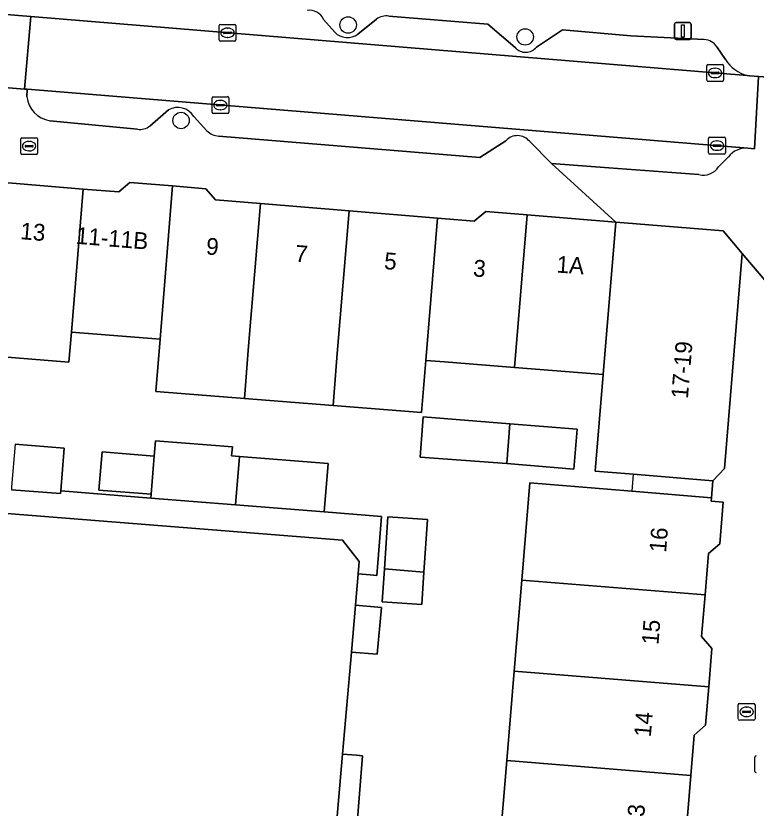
# Model space of a CAD drawing. Extents: x 159960 to 160866, y 382700 to 383354.
# Drawn here: x 160513.75 to 160557.81, y 383095.2 to 383142.37 of the extents above; entities that cross this region are included whole.
import ezdxf

# ---------------------------------------------------------------- set-up
doc = ezdxf.new("R2010")
doc.units = 0
for name, color, linetype in [('IMGEO_Boom', 7, 'Continuous'), ('IMGEO_Brandkraan', 7, 'Continuous'), ('IMGEO_Erf', 7, 'Continuous'), ('IMGEO_Kolk', 7, 'Continuous'), ('IMGEO_Lichtmast', 7, 'Continuous'), ('IMGEO_Pand', 7, 'Continuous'), ('IMGEO_Pand_nummerreeks', 7, 'Continuous'), ('IMGEO_Pand_overbouw', 7, 'Continuous'), ('IMGEO_Parkeervlak_open', 7, 'Continuous'), ('IMGEO_Rijbaan_lokaal_open', 7, 'Continuous'), ('IMGEO_Voetpad_open', 7, 'Continuous')]:
    doc.layers.add(name, color=color, linetype=linetype)

msp = doc.modelspace()

# ---------------------------------------------------------------- linework, layer by layer
at = {"layer": 'IMGEO_Boom'}
for centre in [(160533.526, 383141.83), (160544.063, 383141.118), (160523.583, 383136.141)]:
    msp.add_circle(centre, 0.489, dxfattribs=at)
at = {"layer": 'IMGEO_Brandkraan'}
for p, q in [((160514.039, 383134.19), (160514.039, 383135.042)), ((160514.114, 383135.116), (160514.966, 383135.116)), ((160514.527, 383134.896), (160514.552, 383134.896)), ((160515.04, 383135.042), (160515.04, 383134.19)), ((160514.298, 383134.61), (160514.298, 383134.622)), ((160514.736, 383134.573), (160514.338, 383134.573)), ((160514.341, 383134.659), (160514.739, 383134.659)), ((160514.782, 383134.622), (160514.782, 383134.61)), ((160514.966, 383134.116), (160514.114, 383134.116)), ((160514.55, 383134.336), (160514.525, 383134.336)), ((160556.741, 383100.506), (160556.741, 383101.358)), ((160556.816, 383101.432), (160557.668, 383101.432)), ((160557.742, 383101.358), (160557.742, 383100.506)), ((160557, 383100.926), (160557, 383100.938)), ((160557.438, 383100.889), (160557.04, 383100.889)), ((160557.043, 383100.975), (160557.441, 383100.975)), ((160557.229, 383101.212), (160557.254, 383101.212)), ((160557.484, 383100.938), (160557.484, 383100.926)), ((160557.668, 383100.432), (160556.816, 383100.432)), ((160557.252, 383100.652), (160557.227, 383100.652))]:
    msp.add_line(p, q, dxfattribs=at)
for points in [[(160514.039, 383134.19), (160514.039, 383135.042)], [(160514.114, 383135.116), (160514.966, 383135.116)], [(160515.04, 383135.042), (160515.04, 383134.19)], [(160514.966, 383134.116), (160514.114, 383134.116)], [(160556.741, 383100.506), (160556.741, 383101.358)], [(160556.816, 383101.432), (160557.668, 383101.432)], [(160557.742, 383101.358), (160557.742, 383100.506)], [(160557.668, 383100.432), (160556.816, 383100.432)]]:
    msp.add_lwpolyline(points, dxfattribs=at)
for centre, radius, start, end in [((160514.116, 383135.04), 0.0765, 91.552, 178.448), ((160514.116, 383135.04), 0.0765, 91.552, 178.448), ((160514.964, 383135.04), 0.0765, 1.552, 88.448), ((160514.964, 383135.04), 0.0765, 1.552, 88.448), ((160514.338, 383134.619), 0.0403, 85.8775, 175.7526), ((160514.335, 383134.609), 0.0366, 178.938, 274.7102), ((160514.739, 383134.616), 0.043, 264.8664, 352.4533), ((160514.743, 383134.621), 0.0386, 1.7309, 96.639), ((160514.116, 383134.192), 0.0765, 181.552, 268.448), ((160514.116, 383134.192), 0.0765, 181.552, 268.448), ((160514.964, 383134.192), 0.0765, 271.552, 358.448), ((160514.964, 383134.192), 0.0765, 271.552, 358.448), ((160556.818, 383101.356), 0.0765, 91.552, 178.448), ((160556.818, 383101.356), 0.0765, 91.552, 178.448), ((160557.666, 383101.356), 0.0765, 1.552, 88.448), ((160557.666, 383101.356), 0.0765, 1.552, 88.448), ((160557.04, 383100.935), 0.0403, 85.8775, 175.7526), ((160557.037, 383100.925), 0.0366, 178.938, 274.7102), ((160557.441, 383100.932), 0.043, 264.8664, 352.4533), ((160557.445, 383100.937), 0.0386, 1.7309, 96.639), ((160556.818, 383100.508), 0.0765, 181.552, 268.448), ((160556.818, 383100.508), 0.0765, 181.552, 268.448), ((160557.666, 383100.508), 0.0765, 271.552, 358.448), ((160557.666, 383100.508), 0.0765, 271.552, 358.448)]:
    msp.add_arc(centre, radius, start, end, dxfattribs=at)
for centre, major_axis, ratio, start_param, end_param in [((160514.526, 383134.616), (-0.387, 0.002), 0.722429, 4.712389, 7.853982), ((160514.551, 383134.616), (-0.39, 0.002), 0.717154, 1.570796, 4.712389), ((160557.228, 383100.932), (-0.387, 0.002), 0.722429, 4.712389, 7.853982), ((160557.253, 383100.932), (-0.39, 0.002), 0.717154, 1.570796, 4.712389)]:
    msp.add_ellipse(centre, major_axis=major_axis, ratio=ratio, start_param=start_param, end_param=end_param, dxfattribs=at)
at = {"layer": 'IMGEO_Erf'}
for points in [[(160542.524, 383092.606), (160542.975, 383098.034), (160543.417, 383103.361), (160543.866, 383108.779), (160544.347, 383114.57), (160550.166, 383114.087), (160550.415, 383114.066), (160555.148, 383113.674), (160555.231, 383114.694), (160550.499, 383115.082), (160550.248, 383115.103), (160548.237, 383115.268), (160548.708, 383121.009), (160543.432, 383121.431), (160539.263, 383121.764), (160538.157, 383121.853), (160537.902, 383118.75), (160532.627, 383119.172), (160527.351, 383119.594), (160522.077, 383120.016), (160522.332, 383123.119), (160517.056, 383123.542), (160516.909, 383121.75), (160511.51, 383122.193)], [(160513.701, 383116.871), (160516.622, 383116.639), (160516.42, 383114.091), (160521.784, 383113.654), (160521.802, 383113.887), (160518.697, 383114.135), (160518.88, 383116.412), (160521.981, 383116.163), (160522.052, 383117.074), (160526.636, 383116.714), (160526.594, 383116.177), (160527.069, 383116.14), (160532.335, 383115.727), (160532.109, 383112.844), (160535.521, 383112.572), (160535.24, 383109.052), (160534.84, 383109.083), (160534.122, 383109.141), (160533.962, 383107.284), (160535.503, 383107.151), (160535.262, 383104.358), (160533.72, 383104.491), (160533.195, 383098.415), (160534.027, 383098.347), (160534.384, 383098.317), (160533.32, 383084.967)]]:
    msp.add_lwpolyline(points, dxfattribs=at)
for points in [[(160538.001, 383118.49), (160543.157, 383118.078), (160547.156, 383117.758), (160546.965, 383115.372), (160542.963, 383115.716), (160537.811, 383116.104)], [(160535.896, 383112.542), (160538.252, 383112.382), (160538.04, 383109.254), (160537.909, 383107.33), (160535.553, 383107.49), (160535.686, 383109.446)]]:
    msp.add_lwpolyline(points, close=True, dxfattribs=at)
at = {"layer": 'IMGEO_Kolk'}
for p, q in [((160525.846, 383140.94), (160525.846, 383141.792)), ((160525.921, 383141.866), (160526.773, 383141.866)), ((160526.334, 383141.646), (160526.359, 383141.646)), ((160526.847, 383141.792), (160526.847, 383140.94)), ((160526.105, 383141.36), (160526.105, 383141.372)), ((160526.543, 383141.323), (160526.145, 383141.323)), ((160526.148, 383141.409), (160526.546, 383141.409)), ((160526.357, 383141.086), (160526.332, 383141.086)), ((160526.589, 383141.372), (160526.589, 383141.36)), ((160526.773, 383140.866), (160525.921, 383140.866)), ((160554.866, 383138.547), (160554.866, 383139.399)), ((160554.941, 383139.473), (160555.793, 383139.473)), ((160555.354, 383139.253), (160555.379, 383139.253)), ((160555.867, 383139.399), (160555.867, 383138.547)), ((160555.125, 383138.967), (160555.125, 383138.979)), ((160555.563, 383138.93), (160555.165, 383138.93)), ((160555.168, 383139.016), (160555.566, 383139.016)), ((160555.377, 383138.693), (160555.352, 383138.693)), ((160555.609, 383138.979), (160555.609, 383138.967)), ((160555.793, 383138.473), (160554.941, 383138.473)), ((160525.424, 383136.635), (160525.424, 383137.487)), ((160525.499, 383137.561), (160526.351, 383137.561)), ((160525.912, 383137.341), (160525.937, 383137.341)), ((160526.425, 383137.487), (160526.425, 383136.635)), ((160525.683, 383137.055), (160525.683, 383137.067)), ((160526.121, 383137.018), (160525.723, 383137.018)), ((160525.726, 383137.104), (160526.124, 383137.104)), ((160525.935, 383136.781), (160525.91, 383136.781)), ((160526.167, 383137.067), (160526.167, 383137.055)), ((160526.351, 383136.561), (160525.499, 383136.561)), ((160554.98, 383134.22), (160554.98, 383135.072)), ((160555.055, 383135.146), (160555.907, 383135.146)), ((160555.468, 383134.926), (160555.493, 383134.926)), ((160555.981, 383135.072), (160555.981, 383134.22)), ((160555.239, 383134.64), (160555.239, 383134.652)), ((160555.677, 383134.603), (160555.279, 383134.603)), ((160555.282, 383134.689), (160555.68, 383134.689)), ((160555.491, 383134.366), (160555.466, 383134.366)), ((160555.723, 383134.652), (160555.723, 383134.64)), ((160555.907, 383134.146), (160555.055, 383134.146)), ((160557.735, 383097.386), (160557.735, 383098.238))]:
    msp.add_line(p, q, dxfattribs=at)
for points in [[(160525.846, 383140.94), (160525.846, 383141.792)], [(160525.921, 383141.866), (160526.773, 383141.866)], [(160526.847, 383141.792), (160526.847, 383140.94)], [(160526.773, 383140.866), (160525.921, 383140.866)], [(160554.866, 383138.547), (160554.866, 383139.399)], [(160554.941, 383139.473), (160555.793, 383139.473)], [(160555.867, 383139.399), (160555.867, 383138.547)], [(160555.793, 383138.473), (160554.941, 383138.473)], [(160525.424, 383136.635), (160525.424, 383137.487)], [(160525.499, 383137.561), (160526.351, 383137.561)], [(160526.425, 383137.487), (160526.425, 383136.635)], [(160526.351, 383136.561), (160525.499, 383136.561)], [(160554.98, 383134.22), (160554.98, 383135.072)], [(160555.055, 383135.146), (160555.907, 383135.146)], [(160555.981, 383135.072), (160555.981, 383134.22)], [(160555.907, 383134.146), (160555.055, 383134.146)], [(160557.735, 383097.386), (160557.735, 383098.238)]]:
    msp.add_lwpolyline(points, dxfattribs=at)
for centre, radius, start, end in [((160525.923, 383141.79), 0.0765, 91.552, 178.448), ((160525.923, 383141.79), 0.0765, 91.552, 178.448), ((160526.771, 383141.79), 0.0765, 1.552, 88.448), ((160526.771, 383141.79), 0.0765, 1.552, 88.448), ((160526.145, 383141.369), 0.0403, 85.8775, 175.7526), ((160526.142, 383141.359), 0.0366, 178.938, 274.7102), ((160526.546, 383141.366), 0.043, 264.8664, 352.4533), ((160526.55, 383141.371), 0.0386, 1.7309, 96.639), ((160525.923, 383140.942), 0.0765, 181.552, 268.448), ((160525.923, 383140.942), 0.0765, 181.552, 268.448), ((160526.771, 383140.942), 0.0765, 271.552, 358.448), ((160526.771, 383140.942), 0.0765, 271.552, 358.448), ((160554.943, 383139.397), 0.0765, 91.552, 178.448), ((160554.943, 383139.397), 0.0765, 91.552, 178.448), ((160555.791, 383139.397), 0.0765, 1.552, 88.448), ((160555.791, 383139.397), 0.0765, 1.552, 88.448), ((160555.165, 383138.976), 0.0403, 85.8775, 175.7526), ((160555.162, 383138.966), 0.0366, 178.938, 274.7102), ((160555.566, 383138.973), 0.043, 264.8664, 352.4533), ((160555.57, 383138.978), 0.0386, 1.7309, 96.639), ((160554.943, 383138.549), 0.0765, 181.552, 268.448), ((160554.943, 383138.549), 0.0765, 181.552, 268.448), ((160555.791, 383138.549), 0.0765, 271.552, 358.448), ((160555.791, 383138.549), 0.0765, 271.552, 358.448), ((160525.501, 383137.485), 0.0765, 91.552, 178.448), ((160525.501, 383137.485), 0.0765, 91.552, 178.448), ((160526.349, 383137.485), 0.0765, 1.552, 88.448), ((160526.349, 383137.485), 0.0765, 1.552, 88.448), ((160525.723, 383137.064), 0.0403, 85.8775, 175.7526), ((160525.72, 383137.054), 0.0366, 178.938, 274.7102), ((160526.124, 383137.061), 0.043, 264.8664, 352.4533), ((160526.128, 383137.066), 0.0386, 1.7309, 96.639), ((160525.501, 383136.637), 0.0765, 181.552, 268.448), ((160525.501, 383136.637), 0.0765, 181.552, 268.448), ((160526.349, 383136.637), 0.0765, 271.552, 358.448), ((160526.349, 383136.637), 0.0765, 271.552, 358.448), ((160555.057, 383135.07), 0.0765, 91.552, 178.448), ((160555.057, 383135.07), 0.0765, 91.552, 178.448), ((160555.905, 383135.07), 0.0765, 1.552, 88.448), ((160555.905, 383135.07), 0.0765, 1.552, 88.448), ((160555.279, 383134.649), 0.0403, 85.8775, 175.7526), ((160555.276, 383134.639), 0.0366, 178.938, 274.7102), ((160555.68, 383134.646), 0.043, 264.8664, 352.4533), ((160555.684, 383134.651), 0.0386, 1.7309, 96.639), ((160555.057, 383134.222), 0.0765, 181.552, 268.448), ((160555.057, 383134.222), 0.0765, 181.552, 268.448), ((160555.905, 383134.222), 0.0765, 271.552, 358.448), ((160555.905, 383134.222), 0.0765, 271.552, 358.448), ((160557.812, 383098.236), 0.0765, 91.552, 178.448), ((160557.812, 383098.236), 0.0765, 91.552, 178.448), ((160557.812, 383097.388), 0.0765, 181.552, 268.448), ((160557.812, 383097.388), 0.0765, 181.552, 268.448)]:
    msp.add_arc(centre, radius, start, end, dxfattribs=at)
for centre, major_axis, ratio, start_param, end_param in [((160526.333, 383141.366), (-0.387, 0.002), 0.722429, 4.712389, 7.853982), ((160526.358, 383141.366), (-0.39, 0.002), 0.717154, 1.570796, 4.712389), ((160555.353, 383138.973), (-0.387, 0.002), 0.722429, 4.712389, 7.853982), ((160555.378, 383138.973), (-0.39, 0.002), 0.717154, 1.570796, 4.712389), ((160525.911, 383137.061), (-0.387, 0.002), 0.722429, 4.712389, 7.853982), ((160525.936, 383137.061), (-0.39, 0.002), 0.717154, 1.570796, 4.712389), ((160555.467, 383134.646), (-0.387, 0.002), 0.722429, 4.712389, 7.853982), ((160555.492, 383134.646), (-0.39, 0.002), 0.717154, 1.570796, 4.712389)]:
    msp.add_ellipse(centre, major_axis=major_axis, ratio=ratio, start_param=start_param, end_param=end_param, dxfattribs=at)
at = {"layer": 'IMGEO_Lichtmast'}
for p, q in [((160553.05, 383141.97), (160553.84, 383141.97)), ((160553.84, 383141.97), (160553.05, 383141.97)), ((160552.95, 383141.07), (160552.95, 383141.87)), ((160552.95, 383141.87), (160552.95, 383141.07)), ((160553.94, 383141.87), (160553.94, 383141.07)), ((160553.94, 383141.07), (160553.94, 383141.87)), ((160553.84, 383140.97), (160553.05, 383140.97)), ((160553.05, 383140.97), (160553.84, 383140.97))]:
    msp.add_line(p, q, dxfattribs=at)
msp.add_lwpolyline([(160553.37, 383141.845), (160553.52, 383141.845), (160553.52, 383141.095), (160553.37, 383141.095), (160553.37, 383141.845)], dxfattribs=at)
for centre, start, end in [((160553.05, 383141.87), 90, 180), ((160553.05, 383141.87), 90, 180), ((160553.84, 383141.87), 0, 90), ((160553.84, 383141.87), 360, 90), ((160553.05, 383141.07), 180, 270), ((160553.05, 383141.07), 180, 270), ((160553.84, 383141.07), 270, 0), ((160553.84, 383141.07), 270, 0)]:
    msp.add_arc(centre, 0.1, start, end, dxfattribs=at)
at = {"layer": 'IMGEO_Pand'}
for points in [[(160517.756, 383132.062), (160512.337, 383132.506), (160511.928, 383127.523), (160511.653, 383123.974), (160511.51, 383122.193), (160516.909, 383121.75), (160517.056, 383123.542)], [(160517.756, 383132.062), (160517.056, 383123.542), (160522.332, 383123.119), (160523.081, 383132.244), (160520.539, 383132.452), (160519.873, 383131.888)], [(160528.304, 383131.195), (160525.627, 383131.415), (160525.061, 383132.082), (160523.081, 383132.244), (160522.332, 383123.119), (160522.077, 383120.016), (160527.351, 383119.594), (160527.606, 383122.697)], [(160533.579, 383130.763), (160528.304, 383131.195), (160527.606, 383122.697), (160527.351, 383119.594), (160532.627, 383119.172), (160532.882, 383122.275)], [(160538.853, 383130.33), (160533.579, 383130.763), (160532.882, 383122.275), (160532.627, 383119.172), (160537.902, 383118.75), (160538.157, 383121.853)], [(160544.179, 383130.53), (160541.719, 383130.732), (160541.033, 383130.151), (160538.853, 383130.33), (160538.157, 383121.853), (160539.263, 383121.764), (160543.432, 383121.431)], [(160549.454, 383130.098), (160544.179, 383130.53), (160543.432, 383121.431), (160548.708, 383121.009)], [(160556.987, 383128.232), (160555.849, 383129.573), (160549.454, 383130.098), (160548.708, 383121.009), (160548.237, 383115.268), (160550.248, 383115.103), (160550.499, 383115.082), (160555.231, 383114.694), (160555.936, 383115.416)], [(160543.157, 383118.078), (160538.001, 383118.49), (160537.811, 383116.104), (160542.963, 383115.716)], [(160543.157, 383118.078), (160542.963, 383115.716), (160546.965, 383115.372), (160547.156, 383117.758)], [(160527.069, 383116.14), (160526.594, 383116.177), (160526.636, 383116.714), (160522.052, 383117.074), (160521.981, 383116.163), (160521.802, 383113.887), (160521.784, 383113.654), (160526.832, 383113.258)], [(160513.5, 383114.329), (160513.486, 383114.155), (160516.407, 383113.923), (160516.42, 383114.091), (160516.622, 383116.639), (160513.701, 383116.871)], [(160521.981, 383116.163), (160518.88, 383116.412), (160518.697, 383114.135), (160521.802, 383113.887)], [(160527.069, 383116.14), (160526.832, 383113.258), (160532.109, 383112.844), (160532.335, 383115.727)], [(160533.195, 383098.415), (160533.72, 383104.491), (160533.962, 383107.284), (160534.122, 383109.141), (160534.186, 383109.88), (160533.198, 383111.163), (160488.491, 383114.709), (160487.777, 383114.015), (160502.502, 383074.84), (160503.326, 383075.15), (160504.293, 383075.514), (160506.667, 383076.407), (160508.186, 383072.366), (160520.336, 383076.937), (160522.091, 383078.518), (160531.012, 383086.555), (160532.285, 383086.423), (160532.358, 383087.767), (160532.496, 383090.334)], [(160555.85, 383113.423), (160555.132, 383113.481), (160555.148, 383113.674), (160550.415, 383114.066), (160550.166, 383114.087), (160544.347, 383114.57), (160543.866, 383108.779), (160554.766, 383107.891), (160554.968, 383110.361), (160555.646, 383110.936)], [(160538.04, 383109.254), (160538.252, 383112.382), (160535.896, 383112.542), (160535.686, 383109.446)], [(160538.04, 383109.254), (160535.686, 383109.446), (160535.553, 383107.49), (160537.909, 383107.33)], [(160554.99, 383102.418), (160555.177, 383104.698), (160554.563, 383105.421), (160554.766, 383107.891), (160543.866, 383108.779), (160543.417, 383103.361)], [(160533.962, 383107.284), (160533.72, 383104.491), (160535.262, 383104.358), (160535.503, 383107.151)], [(160542.975, 383098.034), (160553.916, 383097.142), (160554.116, 383099.553), (160554.803, 383100.134), (160554.99, 383102.418), (160543.417, 383103.361)], [(160542.975, 383098.034), (160542.524, 383092.606), (160554.123, 383091.66), (160554.319, 383094.017), (160553.715, 383094.73), (160553.916, 383097.142)]]:
    msp.add_lwpolyline(points, close=True, dxfattribs=at)
at = {"layer": 'IMGEO_Pand_overbouw'}
msp.add_lwpolyline([(160555.231, 383114.694), (160550.499, 383115.082), (160550.415, 383114.066), (160555.148, 383113.674)], close=True, dxfattribs=at)
at = {"layer": 'IMGEO_Parkeervlak_open'}
for points in [[(160451.26, 383147.475), (160506.325, 383143.017), (160514.64, 383142.331), (160557.283, 383138.813)], [(160532.728, 383141.393), (160532.065, 383142.158)], [(160535.212, 383142.173), (160534.104, 383141.292)], [(160543.47, 383140.481), (160541.841, 383141.888), (160535.953, 383142.351)], [(160554.726, 383140.961), (160550.357, 383141.177), (160546.283, 383141.539), (160544.732, 383140.512)], [(160555.988, 383139.773), (160555.477, 383140.519)], [(160557.309, 383134.497), (160514.686, 383137.98), (160514.433, 383138.001), (160514.403, 383137.571)], [(160521.726, 383135.812), (160522.827, 383136.778)], [(160524.346, 383136.382), (160525.12, 383135.536)], [(160515.78, 383136.13), (160520.983, 383135.617)], [(160525.821, 383135.217), (160541.368, 383133.93), (160542.917, 383134.94)], [(160544.315, 383134.904), (160545.635, 383133.579), (160549.041, 383133.329), (160554.402, 383132.922)], [(160555.568, 383133.385), (160556.163, 383133.984)]]:
    msp.add_lwpolyline(points, dxfattribs=at)
for centre, radius, start, end in [((160531.216, 383141.776), 0.931, 24.2267, 98.2994), ((160535.776, 383141.455), 0.913, 78.8402, 128.1746), ((160533.474, 383142.133), 1.051, 224.7618, 306.8421), ((160554.688, 383140.038), 0.924, 31.3906, 87.6517), ((160544.088, 383141.031), 0.827, 221.6677, 321.1466), ((160557.876, 383140.966), 2.234, 212.2964, 254.6036), ((160516.021, 383137.739), 1.627, 185.9286, 261.4693), ((160523.378, 383135.779), 1.141, 31.9052, 118.8715), ((160521.095, 383136.704), 1.093, 264.1253, 305.2859), ((160525.875, 383136.266), 1.05, 224.0171, 267.0457), ((160543.6, 383134.316), 0.926, 39.4649, 137.5849), ((160557.227, 383133.143), 1.357, 86.5536, 141.6771), ((160554.666, 383133.956), 1.067, 255.6596, 327.6549)]:
    msp.add_arc(centre, radius, start, end, dxfattribs=at)
at = {"layer": 'IMGEO_Rijbaan_lokaal_open'}
for points in [[(160514.64, 383142.331), (160506.325, 383143.017), (160505.932, 383138.694), (160514.263, 383138.015)], [(160514.64, 383142.331), (160514.263, 383138.015), (160514.433, 383138.001), (160514.686, 383137.98), (160557.309, 383134.497), (160557.706, 383134.464), (160557.95, 383138.762), (160557.408, 383138.803), (160557.283, 383138.813)]]:
    msp.add_lwpolyline(points, close=True, dxfattribs=at)
at = {"layer": 'IMGEO_Voetpad_open'}
for points in [[(160557.283, 383138.813), (160557.408, 383138.803), (160557.95, 383138.762), (160559.354, 383138.655), (160559.484, 383140.444), (160559.734, 383140.426), (160564.057, 383140.111), (160563.934, 383138.305), (160566.02, 383138.145), (160566.166, 383139.943), (160570.7, 383139.58), (160570.574, 383137.797), (160571.611, 383137.716), (160571.769, 383139.505), (160574.205, 383139.305), (160576.412, 383139.123), (160576.271, 383137.354), (160577.613, 383137.348), (160577.894, 383140.988), (160581.376, 383140.682), (160581.589, 383143.351)], [(160532.065, 383142.158), (160532.728, 383141.393)], [(160534.104, 383141.292), (160535.212, 383142.173)], [(160535.953, 383142.351), (160541.841, 383141.888), (160543.47, 383140.481)], [(160544.732, 383140.512), (160546.283, 383141.539), (160550.357, 383141.177), (160554.726, 383140.961)], [(160555.477, 383140.519), (160555.988, 383139.773)], [(160514.403, 383137.571), (160514.433, 383138.001), (160514.263, 383138.015), (160505.932, 383138.694), (160505.467, 383138.732)], [(160577.973, 383137.322), (160577.613, 383137.348), (160576.271, 383137.354), (160571.611, 383137.716), (160570.574, 383137.797), (160566.02, 383138.145), (160563.934, 383138.305), (160559.354, 383138.655), (160557.95, 383138.762), (160557.706, 383134.464), (160557.309, 383134.497)], [(160522.827, 383136.778), (160521.726, 383135.812)], [(160525.12, 383135.536), (160524.346, 383136.382)], [(160520.983, 383135.617), (160515.78, 383136.13)], [(160512.337, 383132.506), (160517.756, 383132.062), (160519.873, 383131.888), (160520.539, 383132.452), (160523.081, 383132.244), (160525.061, 383132.082), (160525.627, 383131.415), (160528.304, 383131.195), (160533.579, 383130.763), (160538.853, 383130.33), (160541.033, 383130.151), (160541.719, 383130.732), (160544.179, 383130.53), (160549.454, 383130.098), (160545.635, 383133.579), (160544.315, 383134.904)], [(160542.917, 383134.94), (160541.368, 383133.93), (160525.821, 383135.217)], [(160556.163, 383133.984), (160555.568, 383133.385)], [(160554.402, 383132.922), (160549.041, 383133.329), (160545.635, 383133.579), (160549.454, 383130.098), (160555.849, 383129.573), (160556.987, 383128.232), (160561.796, 383122.548)], [(160565.623, 383118.026), (160561.796, 383122.548), (160556.987, 383128.232), (160555.936, 383115.416), (160555.231, 383114.694), (160555.148, 383113.674), (160555.132, 383113.481), (160555.85, 383113.423), (160555.646, 383110.936), (160554.968, 383110.361), (160554.766, 383107.891), (160554.563, 383105.421), (160555.177, 383104.698), (160554.99, 383102.418), (160554.803, 383100.134), (160554.116, 383099.553), (160553.916, 383097.142), (160553.715, 383094.73)], [(160488.491, 383114.709), (160533.198, 383111.163), (160534.186, 383109.88), (160534.122, 383109.141), (160534.84, 383109.083), (160535.24, 383109.052), (160535.521, 383112.572), (160532.109, 383112.844), (160526.832, 383113.258), (160521.784, 383113.654), (160516.42, 383114.091), (160516.407, 383113.923), (160513.486, 383114.155)], [(160533.32, 383084.967), (160534.384, 383098.317), (160534.027, 383098.347), (160533.195, 383098.415), (160532.496, 383090.334)]]:
    msp.add_lwpolyline(points, dxfattribs=at)
for centre, radius, start, end in [((160531.216, 383141.776), 0.931, 24.2267, 98.2994), ((160535.776, 383141.455), 0.913, 78.8402, 128.1746), ((160533.474, 383142.133), 1.051, 224.7618, 306.8421), ((160554.688, 383140.038), 0.924, 31.3906, 87.6517), ((160544.088, 383141.031), 0.827, 221.6677, 321.1466), ((160557.876, 383140.966), 2.234, 212.2964, 254.6036), ((160516.021, 383137.739), 1.627, 185.9286, 261.4693), ((160523.378, 383135.779), 1.141, 31.9052, 118.8715), ((160521.095, 383136.704), 1.093, 264.1253, 305.2859), ((160525.875, 383136.266), 1.05, 224.0171, 267.0457), ((160543.6, 383134.316), 0.926, 39.4649, 137.5849), ((160557.227, 383133.143), 1.357, 86.5536, 141.6771), ((160554.666, 383133.956), 1.067, 255.6596, 327.6549)]:
    msp.add_arc(centre, radius, start, end, dxfattribs=at)

# ---------------------------------------------------------------- texts
at = {"layer": 'IMGEO_Pand_nummerreeks'}
for s, rotation, p in [('13', 355.3075, (160513.986, 383129.08)), ('11-11B', 355.3119, (160517.293, 383128.808)), ('9', 355.3075, (160525.041, 383128.173)), ('7', 355.3075, (160530.339, 383127.738)), ('5', 355.3075, (160535.637, 383127.303)), ('3', 355.3075, (160540.936, 383126.868)), ('1A', 356.1325, (160545.906, 383127.092)), ('17-19', 85.3134, (160553.746, 383119.546)), ('16', 85.2733, (160552.446, 383110.393)), ('15', 85.2739, (160551.991, 383104.9)), ('14', 85.2739, (160551.537, 383099.406)), ('13', 85.2739, (160551.082, 383093.913))]:
    msp.add_text(s, height=1, rotation=rotation, dxfattribs=at).set_placement(p)

doc.saveas('drawing.dxf')
